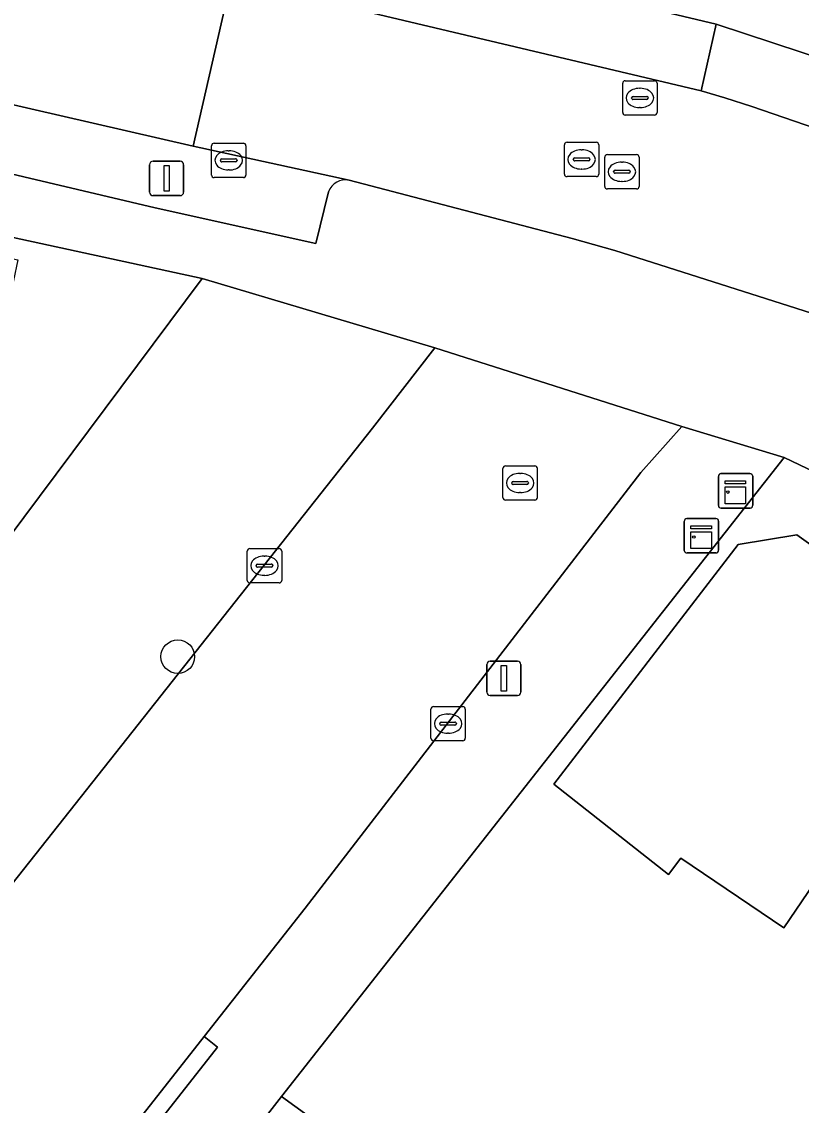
# Model space of a CAD drawing. Extents: x 159888 to 160761, y 384031 to 384750.
# Drawn here: x 160365.41 to 160388.1, y 384420.18 to 384451.73 of the extents above; entities that cross this region are included whole.
import ezdxf

# ---------------------------------------------------------------- set-up
doc = ezdxf.new("R2010")
doc.units = 0
for name, color, linetype in [('IMGEO_Boom', 7, 'Continuous'), ('IMGEO_Erf', 7, 'Continuous'), ('IMGEO_Kast', 7, 'Continuous'), ('IMGEO_Kolk', 7, 'Continuous'), ('IMGEO_Lichtmast', 7, 'Continuous'), ('IMGEO_Pand', 7, 'Continuous'), ('IMGEO_Parkeervlak_open', 7, 'Continuous'), ('IMGEO_Rijbaan_lokaal_open', 7, 'Continuous'), ('IMGEO_Rioolput', 7, 'Continuous'), ('IMGEO_Voetpad_open', 7, 'Continuous')]:
    doc.layers.add(name, color=color, linetype=linetype)

msp = doc.modelspace()

# ---------------------------------------------------------------- linework, layer by layer
at = {"layer": 'IMGEO_Boom'}
msp.add_circle((160369.95, 384433.245), 0.489, dxfattribs=at)
at = {"layer": 'IMGEO_Erf'}
for points in [[(160370.659, 384444.25), (160357.817, 384447.041), (160357.646, 384446.468), (160359.39, 384446.116), (160359.38, 384446.067), (160365.295, 384444.799), (160363.645, 384436.973), (160353.526, 384439.095), (160353.571, 384439.31), (160353.348, 384439.36), (160351.202, 384439.84), (160348.945, 384429.73), (160346.692, 384430.234), (160344.849, 384421.981), (160345.645, 384421.774), (160345.673, 384421.888), (160346.876, 384426.849), (160353.815, 384425.076), (160352.713, 384420.21)], [(160389.24, 384425.31), (160389.786, 384426.116), (160388.64, 384426.892), (160387.592, 384425.346), (160384.589, 384427.381), (160384.235, 384426.903), (160380.897, 384429.533), (160386.264, 384436.508), (160387.964, 384436.795), (160389.885, 384435.424), (160390.547, 384436.352), (160391.848, 384435.413), (160392.752, 384436.58), (160387.602, 384439.041), (160372.969, 384420.438), (160382.143, 384413.786), (160384.006, 384416.119), (160387.956, 384412.964), (160386.24, 384410.816), (160389.261, 384408.625), (160395.299, 384416.953), (160389.279, 384421.318), (160391.429, 384423.585)]]:
    msp.add_lwpolyline(points, close=True, dxfattribs=at)
at = {"layer": 'IMGEO_Kast'}
for p, q in [((160385.684, 384437.646), (160385.684, 384438.487)), ((160385.684, 384438.487), (160385.684, 384437.646)), ((160385.759, 384438.571), (160386.6, 384438.571)), ((160386.6, 384438.571), (160385.759, 384438.571)), ((160386.684, 384438.496), (160386.684, 384437.655)), ((160386.684, 384437.655), (160386.684, 384438.496)), ((160386.609, 384437.571), (160385.768, 384437.571)), ((160385.768, 384437.571), (160386.609, 384437.571)), ((160384.692, 384436.338), (160384.692, 384437.179)), ((160384.692, 384437.179), (160384.692, 384436.338)), ((160384.767, 384437.263), (160385.608, 384437.263)), ((160385.608, 384437.263), (160384.767, 384437.263)), ((160385.692, 384437.188), (160385.692, 384436.347)), ((160385.692, 384436.347), (160385.692, 384437.188)), ((160385.617, 384436.263), (160384.776, 384436.263)), ((160384.776, 384436.263), (160385.617, 384436.263))]:
    msp.add_line(p, q, dxfattribs=at)
for points in [[(160385.879, 384438.361), (160386.479, 384438.361), (160386.479, 384438.276), (160385.879, 384438.276), (160385.879, 384438.361)], [(160385.879, 384438.186), (160386.479, 384438.186), (160386.479, 384437.697), (160385.879, 384437.697), (160385.879, 384438.186)], [(160384.887, 384437.053), (160385.487, 384437.053), (160385.487, 384436.968), (160384.887, 384436.968), (160384.887, 384437.053)], [(160384.887, 384436.878), (160385.487, 384436.878), (160385.487, 384436.389), (160384.887, 384436.389), (160384.887, 384436.878)]]:
    msp.add_lwpolyline(points, dxfattribs=at)
for centre in [(160385.963, 384438.035), (160384.971, 384436.727)]:
    msp.add_circle(centre, 0.0377, dxfattribs=at)
for centre, start, end in [((160385.762, 384438.493), 92.4484, 184.2845), ((160385.762, 384438.493), 92.4484, 184.2845), ((160386.606, 384438.493), 2.4484, 94.2845), ((160386.606, 384438.493), 2.4484, 94.2845), ((160385.762, 384437.649), 182.4484, 274.2845), ((160385.762, 384437.649), 182.4484, 274.2845), ((160386.606, 384437.649), 272.4484, 4.2845), ((160386.606, 384437.649), 272.4484, 4.2845), ((160384.77, 384437.185), 92.4484, 184.2845), ((160384.77, 384437.185), 92.4484, 184.2845), ((160385.614, 384437.185), 2.4484, 94.2845), ((160385.614, 384437.185), 2.4484, 94.2845), ((160384.77, 384436.341), 182.4484, 274.2845), ((160384.77, 384436.341), 182.4484, 274.2845), ((160385.614, 384436.341), 272.4484, 4.2845), ((160385.614, 384436.341), 272.4484, 4.2845)]:
    msp.add_arc(centre, 0.0779, start, end, dxfattribs=at)
at = {"layer": 'IMGEO_Kolk'}
for p, q in [((160370.931, 384447.265), (160370.931, 384448.117)), ((160371.006, 384448.191), (160371.858, 384448.191)), ((160371.932, 384448.117), (160371.932, 384447.265)), ((160371.419, 384447.971), (160371.444, 384447.971)), ((160371.19, 384447.685), (160371.19, 384447.697)), ((160371.628, 384447.648), (160371.23, 384447.648)), ((160371.233, 384447.734), (160371.631, 384447.734)), ((160371.674, 384447.697), (160371.674, 384447.685)), ((160371.858, 384447.191), (160371.006, 384447.191)), ((160371.442, 384447.411), (160371.417, 384447.411)), ((160371.973, 384435.465), (160371.973, 384436.317)), ((160372.048, 384436.391), (160372.9, 384436.391)), ((160372.461, 384436.171), (160372.486, 384436.171)), ((160372.974, 384436.317), (160372.974, 384435.465)), ((160372.232, 384435.885), (160372.232, 384435.897)), ((160372.67, 384435.848), (160372.272, 384435.848)), ((160372.275, 384435.934), (160372.673, 384435.934)), ((160372.716, 384435.897), (160372.716, 384435.885)), ((160372.484, 384435.611), (160372.459, 384435.611)), ((160372.9, 384435.391), (160372.048, 384435.391)), ((160377.318, 384430.868), (160377.318, 384431.72)), ((160377.393, 384431.794), (160378.245, 384431.794)), ((160378.319, 384431.72), (160378.319, 384430.868)), ((160377.806, 384431.574), (160377.831, 384431.574)), ((160377.577, 384431.288), (160377.577, 384431.3)), ((160378.015, 384431.251), (160377.617, 384431.251)), ((160377.62, 384431.337), (160378.018, 384431.337)), ((160378.061, 384431.3), (160378.061, 384431.288)), ((160378.245, 384430.794), (160377.393, 384430.794)), ((160377.829, 384431.014), (160377.804, 384431.014))]:
    msp.add_line(p, q, dxfattribs=at)
for points in [[(160370.931, 384447.265), (160370.931, 384448.117)], [(160371.006, 384448.191), (160371.858, 384448.191)], [(160371.932, 384448.117), (160371.932, 384447.265)], [(160371.858, 384447.191), (160371.006, 384447.191)], [(160371.973, 384435.465), (160371.973, 384436.317)], [(160372.048, 384436.391), (160372.9, 384436.391)], [(160372.974, 384436.317), (160372.974, 384435.465)], [(160372.9, 384435.391), (160372.048, 384435.391)], [(160377.318, 384430.868), (160377.318, 384431.72)], [(160377.393, 384431.794), (160378.245, 384431.794)], [(160378.319, 384431.72), (160378.319, 384430.868)], [(160378.245, 384430.794), (160377.393, 384430.794)]]:
    msp.add_lwpolyline(points, dxfattribs=at)
for centre, radius, start, end in [((160371.008, 384448.115), 0.0765, 91.552, 178.448), ((160371.008, 384448.115), 0.0765, 91.552, 178.448), ((160371.856, 384448.115), 0.0765, 1.552, 88.448), ((160371.856, 384448.115), 0.0765, 1.552, 88.448), ((160371.23, 384447.694), 0.0403, 85.8775, 175.7526), ((160371.227, 384447.684), 0.0366, 178.938, 274.7102), ((160371.631, 384447.691), 0.043, 264.8664, 352.4533), ((160371.635, 384447.696), 0.0386, 1.7309, 96.639), ((160371.008, 384447.267), 0.0765, 181.552, 268.448), ((160371.008, 384447.267), 0.0765, 181.552, 268.448), ((160371.856, 384447.267), 0.0765, 271.552, 358.448), ((160371.856, 384447.267), 0.0765, 271.552, 358.448), ((160372.05, 384436.315), 0.0765, 91.552, 178.448), ((160372.05, 384436.315), 0.0765, 91.552, 178.448), ((160372.898, 384436.315), 0.0765, 1.552, 88.448), ((160372.898, 384436.315), 0.0765, 1.552, 88.448), ((160372.272, 384435.894), 0.0403, 85.8775, 175.7526), ((160372.269, 384435.884), 0.0366, 178.938, 274.7102), ((160372.673, 384435.891), 0.043, 264.8664, 352.4533), ((160372.677, 384435.896), 0.0386, 1.7309, 96.639), ((160372.05, 384435.467), 0.0765, 181.552, 268.448), ((160372.05, 384435.467), 0.0765, 181.552, 268.448), ((160372.898, 384435.467), 0.0765, 271.552, 358.448), ((160372.898, 384435.467), 0.0765, 271.552, 358.448), ((160377.395, 384431.718), 0.0765, 91.552, 178.448), ((160377.395, 384431.718), 0.0765, 91.552, 178.448), ((160378.243, 384431.718), 0.0765, 1.552, 88.448), ((160378.243, 384431.718), 0.0765, 1.552, 88.448), ((160377.617, 384431.297), 0.0403, 85.8775, 175.7526), ((160377.614, 384431.287), 0.0366, 178.938, 274.7102), ((160378.018, 384431.294), 0.043, 264.8664, 352.4533), ((160378.022, 384431.299), 0.0386, 1.7309, 96.639), ((160377.395, 384430.87), 0.0765, 181.552, 268.448), ((160377.395, 384430.87), 0.0765, 181.552, 268.448), ((160378.243, 384430.87), 0.0765, 271.552, 358.448), ((160378.243, 384430.87), 0.0765, 271.552, 358.448)]:
    msp.add_arc(centre, radius, start, end, dxfattribs=at)
for centre, major_axis, ratio, start_param, end_param in [((160371.418, 384447.691), (-0.387, 0.002), 0.722429, 4.712389, 7.853982), ((160371.443, 384447.691), (-0.39, 0.002), 0.717154, 1.570796, 4.712389), ((160372.46, 384435.891), (-0.387, 0.002), 0.722429, 4.712389, 7.853982), ((160372.485, 384435.891), (-0.39, 0.002), 0.717154, 1.570796, 4.712389), ((160377.805, 384431.294), (-0.387, 0.002), 0.722429, 4.712389, 7.853982), ((160377.83, 384431.294), (-0.39, 0.002), 0.717154, 1.570796, 4.712389)]:
    msp.add_ellipse(centre, major_axis=major_axis, ratio=ratio, start_param=start_param, end_param=end_param, dxfattribs=at)
at = {"layer": 'IMGEO_Lichtmast'}
for p, q in [((160369.131, 384446.765), (160369.131, 384447.565)), ((160369.131, 384447.565), (160369.131, 384446.765)), ((160369.231, 384447.665), (160370.021, 384447.665)), ((160370.021, 384447.665), (160369.231, 384447.665)), ((160370.121, 384447.565), (160370.121, 384446.765)), ((160370.121, 384446.765), (160370.121, 384447.565)), ((160370.021, 384446.665), (160369.231, 384446.665)), ((160369.231, 384446.665), (160370.021, 384446.665)), ((160378.947, 384432.211), (160378.947, 384433.011)), ((160378.947, 384433.011), (160378.947, 384432.211)), ((160379.047, 384433.111), (160379.837, 384433.111)), ((160379.837, 384433.111), (160379.047, 384433.111)), ((160379.937, 384433.011), (160379.937, 384432.211)), ((160379.937, 384432.211), (160379.937, 384433.011)), ((160379.837, 384432.111), (160379.047, 384432.111)), ((160379.047, 384432.111), (160379.837, 384432.111))]:
    msp.add_line(p, q, dxfattribs=at)
for points in [[(160369.551, 384447.54), (160369.701, 384447.54), (160369.701, 384446.79), (160369.551, 384446.79), (160369.551, 384447.54)], [(160379.367, 384432.986), (160379.517, 384432.986), (160379.517, 384432.236), (160379.367, 384432.236), (160379.367, 384432.986)]]:
    msp.add_lwpolyline(points, dxfattribs=at)
for centre, start, end in [((160369.231, 384447.565), 90, 180), ((160369.231, 384447.565), 90, 180), ((160370.021, 384447.565), 0, 90), ((160370.021, 384447.565), 360, 90), ((160369.231, 384446.765), 180, 270), ((160369.231, 384446.765), 180, 270), ((160370.021, 384446.765), 270, 0), ((160370.021, 384446.765), 270, 0), ((160379.047, 384433.011), 90, 180), ((160379.047, 384433.011), 90, 180), ((160379.837, 384433.011), 0, 90), ((160379.837, 384433.011), 360, 90), ((160379.047, 384432.211), 180, 270), ((160379.047, 384432.211), 180, 270), ((160379.837, 384432.211), 270, 0), ((160379.837, 384432.211), 270, 0)]:
    msp.add_arc(centre, 0.1, start, end, dxfattribs=at)
at = {"layer": 'IMGEO_Pand'}
msp.add_lwpolyline([(160398.142, 384432.814), (160392.752, 384436.58), (160391.848, 384435.413), (160390.547, 384436.352), (160389.885, 384435.424), (160387.964, 384436.795), (160386.264, 384436.508), (160380.897, 384429.533), (160384.235, 384426.903), (160384.589, 384427.381), (160387.592, 384425.346), (160388.64, 384426.892), (160389.786, 384426.116), (160389.24, 384425.31), (160391.429, 384423.585)], close=True, dxfattribs=at)
at = {"layer": 'IMGEO_Parkeervlak_open'}
for points in [[(160373.287, 384452.54), (160385.18, 384449.716), (160385.623, 384451.658), (160374.125, 384454.397)], [(160370.401, 384448.105), (160362.748, 384449.857), (160362.333, 384447.948), (160369.294, 384446.306), (160373.965, 384445.272), (160374.338, 384446.776)], [(160374.937, 384447.114), (160370.401, 384448.105)]]:
    msp.add_lwpolyline(points, dxfattribs=at)
msp.add_arc((160374.836, 384446.593), 0.531, 79.0316, 159.8382, dxfattribs=at)
at = {"layer": 'IMGEO_Rijbaan_lokaal_open'}
for points in [[(160352.397, 384457.369), (160350.875, 384457.72), (160349.763, 384452.894), (160358.168, 384450.919), (160360.67, 384450.338), (160362.748, 384449.857), (160370.401, 384448.105), (160371.5, 384452.948), (160371.304, 384452.993), (160370.712, 384453.092)], [(160395.751, 384445.594), (160393.639, 384446.664), (160390.723, 384447.86), (160386.663, 384449.261), (160385.874, 384449.509), (160385.18, 384449.716), (160373.287, 384452.54), (160373.221, 384452.556), (160371.5, 384452.948), (160370.401, 384448.105), (160374.937, 384447.114), (160381.429, 384445.418), (160382.675, 384445.072), (160390.376, 384442.615), (160391.781, 384441.936), (160393.675, 384441.055)], [(160367.873, 384418.567), (160370.72, 384422.188), (160373.655, 384425.921), (160383.429, 384438.604), (160384.622, 384439.943), (160377.432, 384442.237), (160375.615, 384439.899), (160364.455, 384425.797), (160362.586, 384423.429), (160361.119, 384421.569), (160352.677, 384410.866)]]:
    msp.add_lwpolyline(points, dxfattribs=at)
at = {"layer": 'IMGEO_Rioolput'}
for p, q in [((160382.975, 384450.009), (160383.827, 384450.009)), ((160382.9, 384449.083), (160382.9, 384449.935)), ((160383.388, 384449.789), (160383.413, 384449.789)), ((160383.901, 384449.935), (160383.901, 384449.083)), ((160383.159, 384449.503), (160383.159, 384449.515)), ((160383.597, 384449.466), (160383.199, 384449.466)), ((160383.202, 384449.552), (160383.6, 384449.552)), ((160383.643, 384449.515), (160383.643, 384449.503)), ((160383.411, 384449.229), (160383.386, 384449.229)), ((160383.827, 384449.009), (160382.975, 384449.009)), ((160381.204, 384447.292), (160381.204, 384448.144)), ((160381.279, 384448.218), (160382.131, 384448.218)), ((160382.205, 384448.144), (160382.205, 384447.292)), ((160381.692, 384447.998), (160381.717, 384447.998)), ((160382.453, 384447.859), (160383.305, 384447.859)), ((160381.463, 384447.712), (160381.463, 384447.724)), ((160381.901, 384447.675), (160381.503, 384447.675)), ((160381.506, 384447.761), (160381.904, 384447.761)), ((160381.947, 384447.724), (160381.947, 384447.712)), ((160382.378, 384446.933), (160382.378, 384447.785)), ((160382.866, 384447.639), (160382.891, 384447.639)), ((160383.379, 384447.785), (160383.379, 384446.933)), ((160382.131, 384447.218), (160381.279, 384447.218)), ((160381.715, 384447.438), (160381.69, 384447.438)), ((160382.637, 384447.353), (160382.637, 384447.365)), ((160383.075, 384447.316), (160382.677, 384447.316)), ((160382.68, 384447.402), (160383.078, 384447.402)), ((160383.121, 384447.365), (160383.121, 384447.353)), ((160383.305, 384446.859), (160382.453, 384446.859)), ((160382.889, 384447.079), (160382.864, 384447.079)), ((160379.414, 384437.873), (160379.414, 384438.725)), ((160379.489, 384438.799), (160380.341, 384438.799)), ((160380.415, 384438.725), (160380.415, 384437.873)), ((160379.716, 384438.342), (160380.114, 384438.342)), ((160379.902, 384438.579), (160379.927, 384438.579)), ((160379.673, 384438.293), (160379.673, 384438.305)), ((160380.111, 384438.256), (160379.713, 384438.256)), ((160379.925, 384438.019), (160379.9, 384438.019)), ((160380.157, 384438.305), (160380.157, 384438.293)), ((160380.341, 384437.799), (160379.489, 384437.799))]:
    msp.add_line(p, q, dxfattribs=at)
for points in [[(160382.975, 384450.009), (160383.827, 384450.009)], [(160382.9, 384449.083), (160382.9, 384449.935)], [(160383.901, 384449.935), (160383.901, 384449.083)], [(160383.827, 384449.009), (160382.975, 384449.009)], [(160381.204, 384447.292), (160381.204, 384448.144)], [(160381.279, 384448.218), (160382.131, 384448.218)], [(160382.205, 384448.144), (160382.205, 384447.292)], [(160382.453, 384447.859), (160383.305, 384447.859)], [(160382.378, 384446.933), (160382.378, 384447.785)], [(160383.379, 384447.785), (160383.379, 384446.933)], [(160382.131, 384447.218), (160381.279, 384447.218)], [(160383.305, 384446.859), (160382.453, 384446.859)], [(160379.414, 384437.873), (160379.414, 384438.725)], [(160379.489, 384438.799), (160380.341, 384438.799)], [(160380.415, 384438.725), (160380.415, 384437.873)], [(160380.341, 384437.799), (160379.489, 384437.799)]]:
    msp.add_lwpolyline(points, dxfattribs=at)
for centre, radius, start, end in [((160382.977, 384449.933), 0.0765, 91.552, 178.448), ((160382.977, 384449.933), 0.0765, 91.552, 178.448), ((160383.825, 384449.933), 0.0765, 1.552, 88.448), ((160383.825, 384449.933), 0.0765, 1.552, 88.448), ((160383.199, 384449.512), 0.0403, 85.8775, 175.7526), ((160383.196, 384449.502), 0.0366, 178.938, 274.7102), ((160383.6, 384449.509), 0.043, 264.8664, 352.4533), ((160383.604, 384449.514), 0.0386, 1.7309, 96.639), ((160382.977, 384449.085), 0.0765, 181.552, 268.448), ((160382.977, 384449.085), 0.0765, 181.552, 268.448), ((160383.825, 384449.085), 0.0765, 271.552, 358.448), ((160383.825, 384449.085), 0.0765, 271.552, 358.448), ((160381.281, 384448.142), 0.0765, 91.552, 178.448), ((160381.281, 384448.142), 0.0765, 91.552, 178.448), ((160382.129, 384448.142), 0.0765, 1.552, 88.448), ((160382.129, 384448.142), 0.0765, 1.552, 88.448), ((160382.455, 384447.783), 0.0765, 91.552, 178.448), ((160382.455, 384447.783), 0.0765, 91.552, 178.448), ((160383.303, 384447.783), 0.0765, 1.552, 88.448), ((160383.303, 384447.783), 0.0765, 1.552, 88.448), ((160381.503, 384447.721), 0.0403, 85.8775, 175.7526), ((160381.5, 384447.711), 0.0366, 178.938, 274.7102), ((160381.904, 384447.718), 0.043, 264.8664, 352.4533), ((160381.908, 384447.723), 0.0386, 1.7309, 96.639), ((160381.281, 384447.294), 0.0765, 181.552, 268.448), ((160381.281, 384447.294), 0.0765, 181.552, 268.448), ((160382.129, 384447.294), 0.0765, 271.552, 358.448), ((160382.129, 384447.294), 0.0765, 271.552, 358.448), ((160382.677, 384447.362), 0.0403, 85.8775, 175.7526), ((160382.674, 384447.352), 0.0366, 178.938, 274.7102), ((160383.078, 384447.359), 0.043, 264.8664, 352.4533), ((160383.082, 384447.364), 0.0386, 1.7309, 96.639), ((160382.455, 384446.935), 0.0765, 181.552, 268.448), ((160382.455, 384446.935), 0.0765, 181.552, 268.448), ((160383.303, 384446.935), 0.0765, 271.552, 358.448), ((160383.303, 384446.935), 0.0765, 271.552, 358.448), ((160379.491, 384438.723), 0.0765, 91.552, 178.448), ((160379.491, 384438.723), 0.0765, 91.552, 178.448), ((160380.339, 384438.723), 0.0765, 1.552, 88.448), ((160380.339, 384438.723), 0.0765, 1.552, 88.448), ((160379.713, 384438.302), 0.0403, 85.8775, 175.7526), ((160380.118, 384438.304), 0.0386, 1.7309, 96.639), ((160379.71, 384438.292), 0.0366, 178.938, 274.7102), ((160380.114, 384438.299), 0.043, 264.8664, 352.4533), ((160379.491, 384437.875), 0.0765, 181.552, 268.448), ((160379.491, 384437.875), 0.0765, 181.552, 268.448), ((160380.339, 384437.875), 0.0765, 271.552, 358.448), ((160380.339, 384437.875), 0.0765, 271.552, 358.448)]:
    msp.add_arc(centre, radius, start, end, dxfattribs=at)
for centre, major_axis, ratio, start_param, end_param in [((160383.387, 384449.509), (-0.387, 0.002), 0.722429, 4.712389, 7.853982), ((160383.412, 384449.509), (-0.39, 0.002), 0.717154, 1.570796, 4.712389), ((160381.691, 384447.718), (-0.387, 0.002), 0.722429, 4.712389, 7.853982), ((160381.716, 384447.718), (-0.39, 0.002), 0.717154, 1.570796, 4.712389), ((160382.865, 384447.359), (-0.387, 0.002), 0.722429, 4.712389, 7.853982), ((160382.89, 384447.359), (-0.39, 0.002), 0.717154, 1.570796, 4.712389), ((160379.901, 384438.299), (-0.387, 0.002), 0.722429, 4.712389, 7.853982), ((160379.926, 384438.299), (-0.39, 0.002), 0.717154, 1.570796, 4.712389)]:
    msp.add_ellipse(centre, major_axis=major_axis, ratio=ratio, start_param=start_param, end_param=end_param, dxfattribs=at)
at = {"layer": 'IMGEO_Voetpad_open'}
for points in [[(160367.423, 384454.904), (160368.068, 384458.336), (160376.954, 384455.909), (160376.7, 384454.694), (160374.199, 384455.263), (160374.058, 384454.656), (160374.125, 384454.397), (160385.623, 384451.658), (160391.421, 384449.745), (160394.861, 384448.305), (160396.329, 384447.56), (160396.548, 384447.712), (160396.849, 384448.237), (160394.404, 384449.418), (160391.932, 384450.413), (160392.312, 384451.43), (160399.049, 384448.408), (160398.147, 384446.855), (160398.169, 384446.596), (160404.713, 384442.497), (160406.669, 384441.297)], [(160374.338, 384446.776), (160373.965, 384445.272), (160369.294, 384446.306), (160362.333, 384447.948), (160360.254, 384448.416), (160357.759, 384448.977), (160333.85, 384454.4), (160333.717, 384454.32), (160331.563, 384454.821)], [(160357.817, 384447.041), (160370.659, 384444.25), (160377.432, 384442.237), (160384.622, 384439.943), (160387.602, 384439.041), (160392.752, 384436.58), (160398.142, 384432.814), (160400.105, 384434.892), (160394.59, 384438.264)], [(160390.376, 384442.615), (160382.675, 384445.072), (160381.429, 384445.418), (160374.937, 384447.114)], [(160382.143, 384413.786), (160372.969, 384420.438), (160372.217, 384419.482)]]:
    msp.add_lwpolyline(points, dxfattribs=at)
for points in [[(160385.623, 384451.658), (160385.18, 384449.716), (160385.874, 384449.509), (160386.663, 384449.261), (160390.723, 384447.86), (160391.421, 384449.745)], [(160350.617, 384412.458), (160352.465, 384411.03), (160360.914, 384421.731), (160359.071, 384423.186), (160358.928, 384423.298), (160362.194, 384427.4), (160364.455, 384425.797), (160375.615, 384439.899), (160377.432, 384442.237), (160370.659, 384444.25), (160352.713, 384420.21), (160335.895, 384399.076), (160338.468, 384397.105)], [(160372.217, 384419.482), (160372.969, 384420.438), (160387.602, 384439.041), (160384.622, 384439.943), (160383.429, 384438.604), (160373.655, 384425.921), (160370.72, 384422.188), (160371.11, 384421.877), (160368.263, 384418.256), (160367.873, 384418.567), (160363.686, 384413.243), (160356.682, 384404.356), (160357.073, 384404.045), (160354.786, 384401.142), (160354.395, 384401.453), (160352.799, 384399.428), (160352.748, 384399.358), (160354.946, 384397.526)], [(160367.873, 384418.567), (160368.263, 384418.256), (160371.11, 384421.877), (160370.72, 384422.188)]]:
    msp.add_lwpolyline(points, close=True, dxfattribs=at)
msp.add_arc((160374.836, 384446.593), 0.531, 79.0316, 159.8382, dxfattribs=at)

doc.saveas('drawing.dxf')
